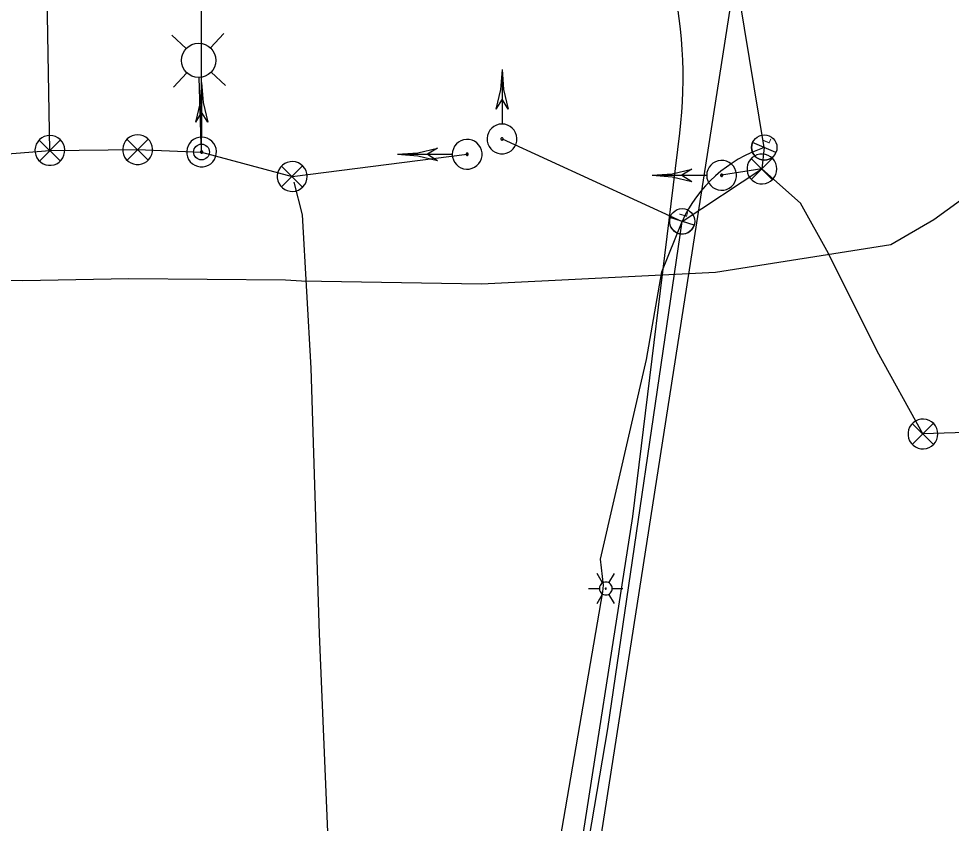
# Model space of a CAD drawing. Extents: x 596028 to 606371, y 330010 to 403088.
# Drawn here: x 604366.5 to 604572.9, y 339167.3 to 339345.4 of the extents above; entities that cross this region are included whole.
import ezdxf

# ---------------------------------------------------------------- set-up
doc = ezdxf.new("R2010")
doc.units = 0
for name, color, linetype in [('E_FTMS_Conduit', 7, 'Continuous'), ('E_LTG', 7, 'Continuous'), ('E_LTG_CID', 7, 'Continuous'), ('E_LTG_LP', 7, 'Continuous'), ('E_SIG', 7, 'Continuous'), ('E_SIG_Conduit', 7, 'Continuous'), ('E_UTL_FO_UG_MWFN', 7, 'Continuous'), ('E_UTL_T_UG', 7, 'Continuous')]:
    doc.layers.add(name, color=color, linetype=linetype)

# ---------------------------------------------------------------- blocks, each defined once
blk = doc.blocks.new('_U274')
at = {"layer": 'E_LTG'}
blk.add_lwpolyline([(0.001, -0.171), (0.001, 0.172)], dxfattribs=at)
blk.add_circle((0.001, 0), 0.171, dxfattribs=at)
blk.add_arc((0.001, 0), 0.171, 90, 270, dxfattribs=at)
blk.add_text('L', height=0.108, dxfattribs=at).set_placement((0.066, -0.042))
blk = doc.blocks.new('_U275')
at = {"layer": 'E_LTG'}
blk.add_lwpolyline([(0.001, -0.171), (0.001, 0.172)], dxfattribs=at)
blk.add_circle((0.001, 0), 0.171, dxfattribs=at)
blk.add_arc((0.001, 0), 0.171, 90, 270, dxfattribs=at)
blk.add_text('L', height=0.108, dxfattribs=at).set_placement((0.066, -0.042))
blk = doc.blocks.new('_U282')
at = {"layer": 'E_LTG_LP'}
for p, q in [((-0.0745, 0.6368), (-0.1589, 0.7212)), ((0.0745, 0.6368), (0.1589, 0.7212)), ((-0.0745, 0.4877), (-0.1589, 0.4033)), ((0.0745, 0.4877), (0.1589, 0.4033)), ((0, 0.0484), (0, 0.4568))]:
    blk.add_line(p, q, dxfattribs=at)
for centre, radius in [((0, 0.5622), 0.1054), ((0, 0), 0.0484)]:
    blk.add_circle(centre, radius, dxfattribs=at)

msp = doc.modelspace()

# ---------------------------------------------------------------- linework, layer by layer
at = {"layer": 'E_FTMS_Conduit'}
msp.add_lwpolyline([(604487.12, 339110.95), (604528.77, 339378.34)], dxfattribs=at)
at = {"layer": 'E_LTG'}
for points in [[(604495.75, 339220.48), (604494.55, 339222.54)], [(604497.17, 339220.48), (604498.37, 339222.54)], [(604492.65, 339219.24), (604495.03, 339219.24)], [(604497.89, 339219.24), (604497.86, 339219.51), (604497.79, 339219.77), (604497.66, 339220.01), (604497.49, 339220.23), (604497.29, 339220.41), (604497.05, 339220.54), (604496.8, 339220.63), (604496.53, 339220.67), (604496.26, 339220.66), (604495.99, 339220.59), (604495.75, 339220.48), (604495.52, 339220.32), (604495.34, 339220.12), (604495.19, 339219.9), (604495.09, 339219.64), (604495.04, 339219.38), (604495.04, 339219.11), (604495.09, 339218.84), (604495.19, 339218.59), (604495.34, 339218.36), (604495.52, 339218.16), (604495.75, 339218), (604495.99, 339217.89), (604496.26, 339217.83), (604496.53, 339217.81), (604496.8, 339217.85), (604497.05, 339217.94), (604497.29, 339218.08), (604497.49, 339218.26), (604497.66, 339218.47), (604497.79, 339218.71), (604497.86, 339218.97), (604497.89, 339219.24)], [(604497.89, 339219.24), (604497.86, 339219.51), (604497.79, 339219.77), (604497.66, 339220.01), (604497.49, 339220.23), (604497.29, 339220.41), (604497.05, 339220.54), (604496.8, 339220.63), (604496.53, 339220.67), (604496.26, 339220.66), (604495.99, 339220.59), (604495.75, 339220.48), (604495.52, 339220.32), (604495.34, 339220.12), (604495.19, 339219.9), (604495.09, 339219.64), (604495.04, 339219.38), (604495.04, 339219.11), (604495.09, 339218.84), (604495.19, 339218.59), (604495.34, 339218.36), (604495.52, 339218.16), (604495.75, 339218), (604495.99, 339217.89), (604496.26, 339217.83), (604496.53, 339217.81), (604496.8, 339217.85), (604497.05, 339217.94), (604497.29, 339218.08), (604497.49, 339218.26), (604497.66, 339218.47), (604497.79, 339218.71), (604497.86, 339218.97), (604497.89, 339219.24)], [(604497.89, 339219.24), (604497.86, 339219.51), (604497.79, 339219.77), (604497.66, 339220.01), (604497.49, 339220.23), (604497.29, 339220.41), (604497.05, 339220.54), (604496.8, 339220.63), (604496.53, 339220.67), (604496.26, 339220.66), (604495.99, 339220.59), (604495.75, 339220.48), (604495.52, 339220.32), (604495.34, 339220.12), (604495.19, 339219.9), (604495.09, 339219.64), (604495.04, 339219.38), (604495.04, 339219.11), (604495.09, 339218.84), (604495.19, 339218.59), (604495.34, 339218.36), (604495.52, 339218.16), (604495.75, 339218), (604495.99, 339217.89), (604496.26, 339217.83), (604496.53, 339217.81), (604496.8, 339217.85), (604497.05, 339217.94), (604497.29, 339218.08), (604497.49, 339218.26), (604497.66, 339218.47), (604497.79, 339218.71), (604497.86, 339218.97), (604497.89, 339219.24)], [(604496.58, 339219.24), (604496.58, 339219.26), (604496.57, 339219.29), (604496.56, 339219.31), (604496.55, 339219.32), (604496.53, 339219.34), (604496.51, 339219.35), (604496.49, 339219.36), (604496.47, 339219.36), (604496.44, 339219.36), (604496.42, 339219.35), (604496.4, 339219.34), (604496.38, 339219.33), (604496.37, 339219.32), (604496.35, 339219.3), (604496.35, 339219.28), (604496.34, 339219.25), (604496.34, 339219.23), (604496.35, 339219.21), (604496.35, 339219.19), (604496.37, 339219.17), (604496.38, 339219.15), (604496.4, 339219.14), (604496.42, 339219.13), (604496.44, 339219.12), (604496.47, 339219.12), (604496.49, 339219.13), (604496.51, 339219.13), (604496.53, 339219.14), (604496.55, 339219.16), (604496.56, 339219.18), (604496.57, 339219.2), (604496.58, 339219.22), (604496.58, 339219.24)], [(604497.89, 339219.24), (604500.27, 339219.24)], [(604494.55, 339215.94), (604495.75, 339218)], [(604498.37, 339215.94), (604497.17, 339218)]]:
    msp.add_lwpolyline(points, dxfattribs=at)
at = {"layer": 'E_LTG_CID'}
msp.add_line((604406.99, 339315.86), (604406.95, 339427.62), dxfattribs=at)
for points in [[(604128.43, 339305.76), (604251.21, 339306.56), (604373.42, 339316.22), (604373.42, 339316.22)], [(604462.53, 338665.89), (604459.42, 338679.36), (604459.39, 338681.9), (604459.7, 338688.71), (604460.81, 338741.12), (604464.5, 338801.96), (604467.28, 338847.26), (604471.84, 338867.78), (604472.52, 338869.57), (604471.92, 338904.85), (604477.27, 339004.79), (604479.36, 339028.67), (604475.85, 339040.45), (604483.83, 339111.42), (604496.92, 339188.17), (604513.35, 339300.5)], [(604472.34, 339048.39), (604473.46, 339063.32), (604479.45, 339117.63), (604486.02, 339161.45), (604495.8, 339218.5), (604495.95, 339219.98), (604495.31, 339225.73), (604505.5, 339269.91), (604508.87, 339289.37), (604513.35, 339300.5)]]:
    msp.add_lwpolyline(points, dxfattribs=at)
msp.add_arc((604541.08, 339287.91), 30.46, 108.2691, 155.5801, dxfattribs=at)
at = {"layer": 'E_SIG'}
for points in [[(604473.49, 339334.15), (604473.15, 339329.69), (604472.12, 339325.35)], [(604473.49, 339334.15), (604473.49, 339322.11)], [(604473.49, 339334.15), (604473.84, 339329.69), (604474.87, 339325.35)], [(604406.99, 339331.26), (604406.65, 339326.81), (604405.62, 339322.46)], [(604406.99, 339331.26), (604406.99, 339319.22)], [(604406.99, 339331.26), (604407.34, 339326.81), (604408.37, 339322.46)], [(604473.49, 339327.55), (604472.12, 339325.35)], [(604474.87, 339325.35), (604473.49, 339327.55)], [(604406.99, 339324.66), (604405.62, 339322.46)], [(604408.36, 339322.46), (604406.99, 339324.66)], [(604473.49, 339322.05), (604472.87, 339321.99), (604472.27, 339321.81), (604471.71, 339321.52), (604471.22, 339321.14), (604470.81, 339320.66), (604470.49, 339320.12), (604470.29, 339319.53), (604470.2, 339318.9), (604470.23, 339318.28), (604470.38, 339317.67), (604470.64, 339317.1), (604471, 339316.59), (604471.45, 339316.15), (604471.98, 339315.81), (604472.56, 339315.58), (604473.18, 339315.46), (604473.81, 339315.46), (604474.42, 339315.58), (604475.01, 339315.81), (604475.53, 339316.15), (604475.99, 339316.59), (604476.35, 339317.1), (604476.61, 339317.67), (604476.76, 339318.28), (604476.79, 339318.9), (604476.7, 339319.53), (604476.5, 339320.12), (604476.18, 339320.66), (604475.77, 339321.14), (604475.28, 339321.52), (604474.72, 339321.81), (604474.12, 339321.99), (604473.49, 339322.05)], [(604373.42, 339319.52), (604372.79, 339319.46), (604372.19, 339319.28), (604371.63, 339318.99), (604371.14, 339318.6), (604370.73, 339318.13), (604370.42, 339317.59), (604370.21, 339316.99), (604370.12, 339316.37), (604370.15, 339315.75), (604370.3, 339315.14), (604370.56, 339314.57), (604370.92, 339314.06), (604371.38, 339313.62), (604371.9, 339313.28), (604372.49, 339313.05), (604373.1, 339312.93), (604373.73, 339312.93), (604374.35, 339313.05), (604374.93, 339313.28), (604375.46, 339313.62), (604375.91, 339314.06), (604376.27, 339314.57), (604376.54, 339315.14), (604376.68, 339315.75), (604376.71, 339316.37), (604376.62, 339316.99), (604376.42, 339317.59), (604376.11, 339318.13), (604375.69, 339318.6), (604375.2, 339318.99), (604374.64, 339319.28), (604374.04, 339319.46), (604373.42, 339319.52)], [(604371.08, 339318.48), (604375.74, 339313.87)], [(604371.13, 339313.87), (604375.78, 339318.52)], [(604392.83, 339319.68), (604392.21, 339319.62), (604391.61, 339319.45), (604391.05, 339319.16), (604390.55, 339318.77), (604390.14, 339318.3), (604389.83, 339317.75), (604389.62, 339317.16), (604389.54, 339316.54), (604389.57, 339315.91), (604389.71, 339315.3), (604389.97, 339314.73), (604390.34, 339314.22), (604390.79, 339313.79), (604391.32, 339313.45), (604391.9, 339313.22), (604392.52, 339313.1), (604393.15, 339313.1), (604393.76, 339313.22), (604394.34, 339313.45), (604394.87, 339313.79), (604395.33, 339314.22), (604395.69, 339314.73), (604395.95, 339315.3), (604396.1, 339315.91), (604396.13, 339316.54), (604396.04, 339317.16), (604395.83, 339317.75), (604395.52, 339318.3), (604395.11, 339318.77), (604394.62, 339319.16), (604394.06, 339319.45), (604393.46, 339319.62), (604392.83, 339319.68)], [(604390.5, 339318.64), (604395.15, 339314.03)], [(604390.54, 339314.03), (604395.2, 339318.69)], [(604406.99, 339319.16), (604406.37, 339319.1), (604405.77, 339318.93), (604405.21, 339318.64), (604404.71, 339318.25), (604404.3, 339317.78), (604403.99, 339317.24), (604403.78, 339316.64), (604403.7, 339316.02), (604403.73, 339315.39), (604403.87, 339314.78), (604404.13, 339314.21), (604404.5, 339313.7), (604404.95, 339313.27), (604405.48, 339312.93), (604406.06, 339312.7), (604406.68, 339312.58), (604407.31, 339312.58), (604407.92, 339312.7), (604408.5, 339312.93), (604409.03, 339313.27), (604409.49, 339313.7), (604409.85, 339314.21), (604410.11, 339314.78), (604410.26, 339315.39), (604410.29, 339316.02), (604410.2, 339316.64), (604409.99, 339317.24), (604409.68, 339317.78), (604409.27, 339318.25), (604408.78, 339318.64), (604408.22, 339318.93), (604407.62, 339319.1), (604406.99, 339319.16)], [(604462.48, 339315.37), (604462.54, 339314.74), (604462.72, 339314.14), (604463, 339313.58), (604463.39, 339313.09), (604463.87, 339312.68), (604464.41, 339312.37), (604465, 339312.16), (604465.62, 339312.07), (604466.25, 339312.1), (604466.86, 339312.25), (604467.43, 339312.51), (604467.94, 339312.87), (604468.37, 339313.33), (604468.71, 339313.86), (604468.95, 339314.44), (604469.07, 339315.05), (604469.07, 339315.68), (604468.95, 339316.3), (604468.71, 339316.88), (604468.37, 339317.41), (604467.94, 339317.86), (604467.43, 339318.23), (604466.86, 339318.49), (604466.25, 339318.63), (604465.62, 339318.66), (604465, 339318.57), (604464.41, 339318.37), (604463.87, 339318.06), (604463.39, 339317.65), (604463, 339317.15), (604462.72, 339316.59), (604462.54, 339315.99), (604462.48, 339315.37)], [(604473.49, 339319), (604473.45, 339319), (604473.4, 339318.98), (604473.36, 339318.96), (604473.32, 339318.93), (604473.29, 339318.89), (604473.26, 339318.85), (604473.25, 339318.81), (604473.24, 339318.76), (604473.24, 339318.71), (604473.26, 339318.66), (604473.27, 339318.62), (604473.3, 339318.58), (604473.34, 339318.55), (604473.38, 339318.52), (604473.42, 339318.5), (604473.47, 339318.5), (604473.52, 339318.5), (604473.56, 339318.5), (604473.61, 339318.52), (604473.65, 339318.55), (604473.68, 339318.58), (604473.71, 339318.62), (604473.73, 339318.66), (604473.74, 339318.71), (604473.75, 339318.76), (604473.74, 339318.81), (604473.72, 339318.85), (604473.7, 339318.89), (604473.67, 339318.93), (604473.63, 339318.96), (604473.59, 339318.98), (604473.54, 339319), (604473.49, 339319)], [(604406.99, 339316.12), (604406.94, 339316.11), (604406.9, 339316.1), (604406.86, 339316.08), (604406.82, 339316.05), (604406.79, 339316.01), (604406.76, 339315.97), (604406.75, 339315.92), (604406.74, 339315.88), (604406.74, 339315.83), (604406.75, 339315.78), (604406.77, 339315.74), (604406.8, 339315.7), (604406.84, 339315.67), (604406.88, 339315.64), (604406.92, 339315.62), (604406.97, 339315.61), (604407.02, 339315.61), (604407.06, 339315.62), (604407.11, 339315.64), (604407.15, 339315.67), (604407.18, 339315.7), (604407.21, 339315.74), (604407.23, 339315.78), (604407.24, 339315.83), (604407.24, 339315.88), (604407.24, 339315.92), (604407.22, 339315.97), (604407.2, 339316.01), (604407.17, 339316.05), (604407.13, 339316.08), (604407.09, 339316.1), (604407.04, 339316.11), (604406.99, 339316.12)], [(604450.38, 339315.37), (604454.83, 339315.71), (604459.18, 339316.74)], [(604459.18, 339316.74), (604456.98, 339315.37)], [(604430.35, 339310.44), (604430.29, 339311.07), (604430.11, 339311.67), (604429.82, 339312.22), (604429.43, 339312.72), (604428.96, 339313.13), (604428.42, 339313.44), (604427.82, 339313.65), (604427.2, 339313.74), (604426.58, 339313.71), (604425.97, 339313.56), (604425.4, 339313.3), (604424.88, 339312.93), (604424.45, 339312.48), (604424.11, 339311.95), (604423.88, 339311.37), (604423.76, 339310.75), (604423.76, 339310.13), (604423.88, 339309.51), (604424.11, 339308.93), (604424.45, 339308.4), (604424.88, 339307.95), (604425.4, 339307.58), (604425.97, 339307.32), (604426.58, 339307.17), (604427.2, 339307.14), (604427.82, 339307.23), (604428.42, 339307.44), (604428.96, 339307.75), (604429.43, 339308.16), (604429.82, 339308.66), (604430.11, 339309.21), (604430.29, 339309.82), (604430.35, 339310.44)], [(604450.38, 339315.37), (604462.42, 339315.37)], [(604450.38, 339315.37), (604454.83, 339315.02), (604459.18, 339313.99)], [(604456.98, 339315.37), (604459.18, 339313.99)], [(604465.53, 339315.37), (604465.53, 339315.32), (604465.55, 339315.27), (604465.57, 339315.23), (604465.6, 339315.19), (604465.63, 339315.16), (604465.68, 339315.14), (604465.72, 339315.12), (604465.77, 339315.12), (604465.82, 339315.12), (604465.86, 339315.13), (604465.91, 339315.15), (604465.95, 339315.18), (604465.98, 339315.21), (604466, 339315.25), (604466.02, 339315.3), (604466.03, 339315.34), (604466.03, 339315.39), (604466.02, 339315.44), (604466, 339315.48), (604465.98, 339315.52), (604465.95, 339315.56), (604465.91, 339315.59), (604465.86, 339315.61), (604465.82, 339315.62), (604465.77, 339315.62), (604465.72, 339315.61), (604465.68, 339315.6), (604465.63, 339315.57), (604465.6, 339315.54), (604465.57, 339315.5), (604465.55, 339315.46), (604465.53, 339315.42), (604465.53, 339315.37)], [(604518.8, 339310.71), (604518.86, 339310.08), (604519.04, 339309.48), (604519.33, 339308.92), (604519.72, 339308.43), (604520.19, 339308.02), (604520.73, 339307.7), (604521.33, 339307.5), (604521.95, 339307.41), (604522.57, 339307.44), (604523.18, 339307.59), (604523.75, 339307.85), (604524.27, 339308.21), (604524.7, 339308.67), (604525.04, 339309.19), (604525.27, 339309.78), (604525.39, 339310.39), (604525.39, 339311.02), (604525.27, 339311.64), (604525.04, 339312.22), (604524.7, 339312.75), (604524.27, 339313.2), (604523.75, 339313.56), (604523.18, 339313.82), (604522.57, 339313.97), (604521.95, 339314), (604521.33, 339313.91), (604520.73, 339313.71), (604520.19, 339313.39), (604519.72, 339312.98), (604519.33, 339312.49), (604519.04, 339311.93), (604518.86, 339311.33), (604518.8, 339310.71)], [(604534.31, 339312.11), (604534.25, 339312.74), (604534.07, 339313.34), (604533.79, 339313.9), (604533.4, 339314.39), (604532.93, 339314.8), (604532.38, 339315.11), (604531.79, 339315.32), (604531.17, 339315.41), (604530.54, 339315.38), (604529.93, 339315.23), (604529.36, 339314.97), (604528.85, 339314.61), (604528.42, 339314.15), (604528.08, 339313.62), (604527.84, 339313.04), (604527.73, 339312.43), (604527.73, 339311.8), (604527.84, 339311.18), (604528.08, 339310.6), (604528.42, 339310.07), (604528.85, 339309.62), (604529.36, 339309.25), (604529.93, 339308.99), (604530.54, 339308.85), (604531.17, 339308.82), (604531.79, 339308.9), (604532.38, 339309.11), (604532.93, 339309.42), (604533.4, 339309.83), (604533.79, 339310.33), (604534.07, 339310.89), (604534.25, 339311.49), (604534.31, 339312.11)], [(604533.27, 339314.45), (604528.66, 339309.79)], [(604528.66, 339314.4), (604533.32, 339309.75)], [(604429.31, 339312.78), (604424.7, 339308.12)], [(604424.7, 339312.73), (604429.35, 339308.07)], [(604506.7, 339310.71), (604511.16, 339311.05), (604515.5, 339312.08)], [(604515.5, 339312.08), (604513.3, 339310.71)], [(604531.01, 339312.11), (604522.1, 339310.71)], [(604506.7, 339310.71), (604518.75, 339310.71)], [(604506.7, 339310.71), (604511.16, 339310.36), (604515.5, 339309.33)], [(604513.3, 339310.71), (604515.5, 339309.33)], [(604521.85, 339310.71), (604521.86, 339310.66), (604521.87, 339310.61), (604521.89, 339310.57), (604521.92, 339310.53), (604521.96, 339310.5), (604522, 339310.48), (604522.04, 339310.46), (604522.09, 339310.45), (604522.14, 339310.46), (604522.19, 339310.47), (604522.23, 339310.49), (604522.27, 339310.52), (604522.3, 339310.55), (604522.33, 339310.59), (604522.35, 339310.63), (604522.36, 339310.68), (604522.36, 339310.73), (604522.35, 339310.78), (604522.33, 339310.82), (604522.3, 339310.86), (604522.27, 339310.9), (604522.23, 339310.92), (604522.19, 339310.94), (604522.14, 339310.96), (604522.09, 339310.96), (604522.04, 339310.95), (604522, 339310.94), (604521.96, 339310.91), (604521.92, 339310.88), (604521.89, 339310.84), (604521.87, 339310.8), (604521.86, 339310.75), (604521.85, 339310.71)], [(604569.95, 339253.45), (604569.89, 339254.08), (604569.72, 339254.68), (604569.43, 339255.24), (604569.04, 339255.73), (604568.57, 339256.14), (604568.02, 339256.46), (604567.43, 339256.66), (604566.81, 339256.75), (604566.18, 339256.72), (604565.57, 339256.57), (604565, 339256.31), (604564.49, 339255.95), (604564.06, 339255.49), (604563.72, 339254.97), (604563.49, 339254.38), (604563.37, 339253.77), (604563.37, 339253.14), (604563.49, 339252.52), (604563.72, 339251.94), (604564.06, 339251.41), (604564.49, 339250.96), (604565, 339250.6), (604565.57, 339250.34), (604566.18, 339250.19), (604566.81, 339250.16), (604567.43, 339250.25), (604568.02, 339250.45), (604568.57, 339250.77), (604569.04, 339251.18), (604569.43, 339251.67), (604569.72, 339252.23), (604569.89, 339252.83), (604569.95, 339253.45)], [(604568.92, 339255.79), (604564.31, 339251.13)], [(604564.31, 339255.74), (604568.96, 339251.09)]]:
    msp.add_lwpolyline(points, dxfattribs=at)
at = {"layer": 'E_SIG_Conduit'}
for p, q in [((604531.54, 339316.84), (604521.4, 339378.1)), ((604373.42, 339316.22), (604392.83, 339316.38)), ((604392.83, 339316.38), (604406.99, 339315.86))]:
    msp.add_line(p, q, dxfattribs=at)
for points in [[(604373.42, 339316.22), (604372.49, 339367.58), (604370.88, 339417.7), (604369.15, 339434.44)], [(604473.49, 339318.75), (604513.35, 339300.5)], [(604406.99, 339315.86), (604427.05, 339310.44)], [(604531.54, 339316.84), (604531.01, 339312.11)], [(604427.05, 339310.44), (604465.78, 339315.37)], [(604513.35, 339300.5), (604531.01, 339312.11)], [(604578.49, 339253.88), (604566.65, 339253.45), (604556.54, 339271.76), (604545.79, 339293.36), (604539.57, 339304.54), (604531.01, 339312.11)], [(604437.65, 339088.56), (604437.61, 339089.75), (604435.37, 339154.82), (604433.06, 339209.21), (604431.23, 339268.05), (604429.3, 339301.93), (604427.49, 339309.21)]]:
    msp.add_lwpolyline(points, dxfattribs=at)
at = {"layer": 'E_UTL_FO_UG_MWFN'}
msp.add_line((604502.42, 339235.21), (604512.84, 339320.05), dxfattribs=at)
msp.add_lwpolyline([(604489.68, 339153.42), (604502.42, 339235.21)], dxfattribs=at)
msp.add_arc((604413.59, 339332.24), 100, 352.9983, 14.2099, dxfattribs=at)
at = {"layer": 'E_UTL_T_UG'}
for points in [[(604429.09, 339287.34), (604468.98, 339286.71), (604520.77, 339289.29), (604559.57, 339295.36), (604569.05, 339300.93), (604581.72, 339310.08), (604600.12, 339325.3), (604610.79, 339329.02), (604638.67, 339330), (604640.1, 339329.89)], [(604303.52, 339290.2), (604312.12, 339290.04), (604324.83, 339288.79), (604333.49, 339287.97), (604343.39, 339287.52), (604367.45, 339287.43), (604390.93, 339287.86), (604425.55, 339287.56), (604429.09, 339287.34)]]:
    msp.add_lwpolyline(points, dxfattribs=at)

# ---------------------------------------------------------------- block references
at = {"layer": 'E_LTG_CID'}
for name, p, xscale, yscale, rotation in [('_U282', (604406.99, 339315.86), 36.08916666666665, 36.08916666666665, 1.8279682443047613), ('_U275', (604531.54, 339316.84), 16.404166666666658, 16.404166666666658, 67.07205998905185), ('_U274', (604513.35, 339300.5), 16.404166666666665, 16.40416666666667, 72.88616374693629)]:
    msp.add_blockref(name, p, dxfattribs=dict(at, xscale=xscale, yscale=yscale, rotation=rotation))

doc.saveas('drawing.dxf')
